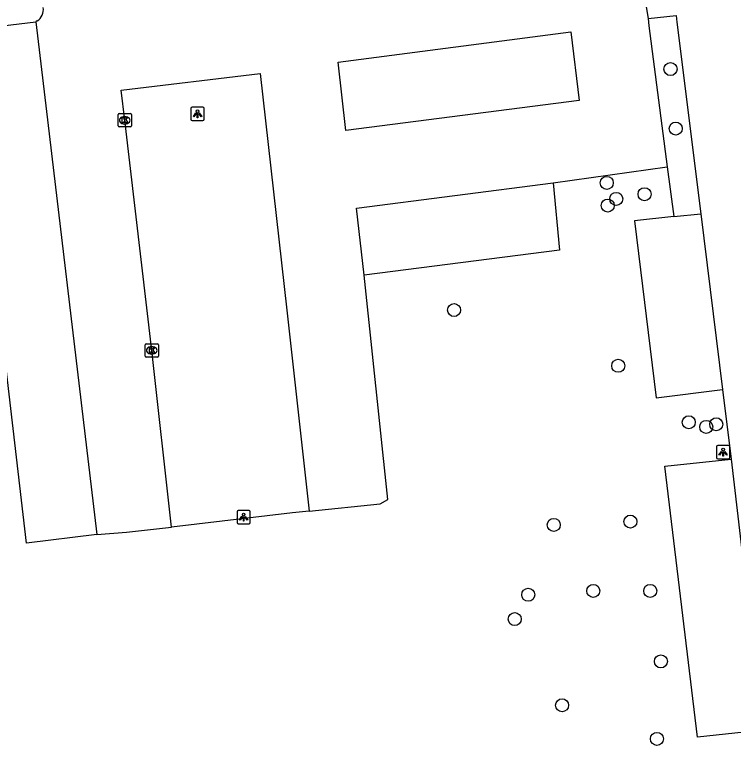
# Model space of a CAD drawing. Extents: x 161477 to 163040, y 383680 to 384868.
# Drawn here: x 161855.5 to 161909.4, y 383945.6 to 384000.5 of the extents above; entities that cross this region are included whole.
import ezdxf

# ---------------------------------------------------------------- set-up
doc = ezdxf.new("R2010")
doc.units = 0
for name, color, linetype in [('IMGEO_Boom', 7, 'Continuous'), ('IMGEO_Groenvoorziening', 7, 'Continuous'), ('IMGEO_Kolk', 7, 'Continuous'), ('IMGEO_Lichtpunt', 7, 'Continuous'), ('IMGEO_Parkeervlak_open', 7, 'Continuous'), ('IMGEO_Rijbaan_lokaal_open', 7, 'Continuous'), ('IMGEO_Voetpad_open', 7, 'Continuous')]:
    doc.layers.add(name, color=color, linetype=linetype)

msp = doc.modelspace()

# ---------------------------------------------------------------- linework, layer by layer
at = {"layer": 'IMGEO_Boom'}
for centre in [(161904.703, 383996.393), (161905.093, 383991.924), (161899.919, 383987.846), (161902.754, 383986.995), (161900.628, 383986.64), (161899.99, 383986.144), (161888.45, 383978.3), (161900.779, 383974.112), (161906.079, 383969.87), (161907.387, 383969.523), (161908.139, 383969.72), (161901.689, 383962.414), (161895.938, 383962.17), (161894.02, 383956.922), (161898.906, 383957.215), (161903.179, 383957.215), (161893.006, 383955.098), (161903.979, 383951.925), (161896.564, 383948.624), (161903.687, 383946.106)]:
    msp.add_circle(centre, 0.489, dxfattribs=at)
at = {"layer": 'IMGEO_Groenvoorziening'}
msp.add_lwpolyline([(161904.447, 383989.044), (161904.966, 383985.319)], dxfattribs=at)
at = {"layer": 'IMGEO_Kolk'}
for p, q in [((161863.223, 383992.117), (161863.223, 383992.969)), ((161863.298, 383993.043), (161864.15, 383993.043)), ((161864.224, 383992.969), (161864.224, 383992.117)), ((161863.711, 383992.823), (161863.736, 383992.823)), ((161864.15, 383992.043), (161863.298, 383992.043)), ((161863.734, 383992.263), (161863.709, 383992.263)), ((161865.252, 383974.845), (161865.252, 383975.697)), ((161865.327, 383975.771), (161866.179, 383975.771)), ((161865.74, 383975.551), (161865.765, 383975.551)), ((161866.253, 383975.697), (161866.253, 383974.845)), ((161865.763, 383974.991), (161865.738, 383974.991)), ((161866.179, 383974.771), (161865.327, 383974.771))]:
    msp.add_line(p, q, dxfattribs=at)
for points in [[(161863.223, 383992.117), (161863.223, 383992.969)], [(161863.298, 383993.043), (161864.15, 383993.043)], [(161864.224, 383992.969), (161864.224, 383992.117)], [(161863.544, 383992.743), (161863.667, 383992.743), (161863.667, 383992.592), (161863.797, 383992.743), (161863.961, 383992.743), (161863.815, 383992.592), (161863.968, 383992.343), (161863.816, 383992.343), (161863.731, 383992.507), (161863.667, 383992.44), (161863.667, 383992.343), (161863.544, 383992.343), (161863.544, 383992.743)], [(161864.15, 383992.043), (161863.298, 383992.043)], [(161865.252, 383974.845), (161865.252, 383975.697)], [(161865.327, 383975.771), (161866.179, 383975.771)], [(161865.573, 383975.471), (161865.696, 383975.471), (161865.696, 383975.32), (161865.826, 383975.471), (161865.99, 383975.471), (161865.844, 383975.32), (161865.997, 383975.071), (161865.845, 383975.071), (161865.76, 383975.235), (161865.696, 383975.168), (161865.696, 383975.071), (161865.573, 383975.071), (161865.573, 383975.471)], [(161866.253, 383975.697), (161866.253, 383974.845)], [(161866.179, 383974.771), (161865.327, 383974.771)]]:
    msp.add_lwpolyline(points, dxfattribs=at)
for centre, start, end in [((161863.3, 383992.967), 91.552, 178.448), ((161863.3, 383992.967), 91.552, 178.448), ((161864.148, 383992.967), 1.552, 88.448), ((161864.148, 383992.967), 1.552, 88.448), ((161863.3, 383992.119), 181.552, 268.448), ((161863.3, 383992.119), 181.552, 268.448), ((161864.148, 383992.119), 271.552, 358.448), ((161864.148, 383992.119), 271.552, 358.448), ((161865.329, 383975.695), 91.552, 178.448), ((161865.329, 383975.695), 91.552, 178.448), ((161866.177, 383975.695), 1.552, 88.448), ((161866.177, 383975.695), 1.552, 88.448), ((161865.329, 383974.847), 181.552, 268.448), ((161865.329, 383974.847), 181.552, 268.448), ((161866.177, 383974.847), 271.552, 358.448), ((161866.177, 383974.847), 271.552, 358.448)]:
    msp.add_arc(centre, 0.0765, start, end, dxfattribs=at)
for centre, major_axis, ratio, start_param, end_param in [((161863.71, 383992.543), (-0.387, 0.002), 0.722429, 4.712389, 7.853982), ((161863.735, 383992.543), (-0.39, 0.002), 0.717154, 1.570796, 4.712389), ((161865.739, 383975.271), (-0.387, 0.002), 0.722429, 4.712389, 7.853982), ((161865.764, 383975.271), (-0.39, 0.002), 0.717154, 1.570796, 4.712389)]:
    msp.add_ellipse(centre, major_axis=major_axis, ratio=ratio, start_param=start_param, end_param=end_param, dxfattribs=at)
at = {"layer": 'IMGEO_Lichtpunt'}
for p, q in [((161868.697, 383993.435), (161868.697, 383992.628)), ((161868.697, 383993.435), (161868.697, 383992.628)), ((161869.599, 383993.53), (161868.791, 383993.53)), ((161869.599, 383993.53), (161868.791, 383993.53)), ((161869.693, 383992.628), (161869.693, 383993.435)), ((161869.693, 383992.628), (161869.693, 383993.435)), ((161868.791, 383992.534), (161869.599, 383992.534)), ((161868.791, 383992.534), (161869.599, 383992.534)), ((161908.156, 383968.026), (161908.156, 383967.219)), ((161908.156, 383968.026), (161908.156, 383967.219)), ((161909.058, 383968.121), (161908.25, 383968.121)), ((161909.058, 383968.121), (161908.25, 383968.121)), ((161909.152, 383967.219), (161909.152, 383968.026)), ((161909.152, 383967.219), (161909.152, 383968.026)), ((161908.25, 383967.125), (161909.058, 383967.125)), ((161908.25, 383967.125), (161909.058, 383967.125)), ((161872.156, 383963.148), (161872.156, 383962.341)), ((161872.156, 383963.148), (161872.156, 383962.341)), ((161873.058, 383963.243), (161872.25, 383963.243)), ((161873.058, 383963.243), (161872.25, 383963.243)), ((161873.152, 383962.341), (161873.152, 383963.148)), ((161873.152, 383962.341), (161873.152, 383963.148)), ((161872.25, 383962.247), (161873.058, 383962.247)), ((161872.25, 383962.247), (161873.058, 383962.247))]:
    msp.add_line(p, q, dxfattribs=at)
for points in [[(161869.071, 383993.099), (161869.11, 383993.071), (161868.922, 383992.809), (161868.884, 383992.836), (161869.071, 383993.099)], [(161869.173, 383993.051), (161869.22, 383993.051), (161869.22, 383992.729), (161869.173, 383992.729), (161869.173, 383993.051)], [(161869.283, 383993.071), (161869.321, 383993.098), (161869.508, 383992.836), (161869.469, 383992.808), (161869.283, 383993.071)], [(161908.53, 383967.69), (161908.569, 383967.662), (161908.381, 383967.4), (161908.343, 383967.427), (161908.53, 383967.69)], [(161908.632, 383967.642), (161908.679, 383967.642), (161908.679, 383967.32), (161908.632, 383967.32), (161908.632, 383967.642)], [(161908.742, 383967.662), (161908.78, 383967.689), (161908.967, 383967.427), (161908.928, 383967.399), (161908.742, 383967.662)], [(161872.53, 383962.812), (161872.569, 383962.784), (161872.381, 383962.522), (161872.343, 383962.549), (161872.53, 383962.812)], [(161872.632, 383962.764), (161872.679, 383962.764), (161872.679, 383962.442), (161872.632, 383962.442), (161872.632, 383962.764)], [(161872.742, 383962.784), (161872.78, 383962.811), (161872.967, 383962.549), (161872.928, 383962.521), (161872.742, 383962.784)]]:
    msp.add_lwpolyline(points, dxfattribs=at)
for centre in [(161869.196, 383993.233), (161908.655, 383967.824), (161872.655, 383962.946)]:
    msp.add_circle(centre, 0.0994, dxfattribs=at)
for centre, start, end in [((161868.791, 383993.435), 90, 180), ((161868.791, 383993.435), 90, 180), ((161869.599, 383993.435), 0, 90), ((161869.599, 383993.435), 0, 90), ((161868.791, 383992.628), 180, 270), ((161868.791, 383992.628), 180, 270), ((161869.599, 383992.628), 270, 0), ((161869.599, 383992.628), 270, 360), ((161908.25, 383968.026), 90, 180), ((161908.25, 383968.026), 90, 180), ((161909.058, 383968.026), 0, 90), ((161909.058, 383968.026), 0, 90), ((161908.25, 383967.219), 180, 270), ((161908.25, 383967.219), 180, 270), ((161909.058, 383967.219), 270, 0), ((161909.058, 383967.219), 270, 360), ((161872.25, 383963.148), 90, 180), ((161872.25, 383963.148), 90, 180), ((161873.058, 383963.148), 0, 90), ((161873.058, 383963.148), 0, 90), ((161872.25, 383962.341), 180, 270), ((161872.25, 383962.341), 180, 270), ((161873.058, 383962.341), 270, 0), ((161873.058, 383962.341), 270, 360)]:
    msp.add_arc(centre, 0.0946, start, end, dxfattribs=at)
at = {"layer": 'IMGEO_Parkeervlak_open'}
for points in [[(161861.623, 383961.44), (161856.341, 383960.79), (161852.209, 383996.07), (161851.817, 383999.303)], [(161895.896, 383987.855), (161896.359, 383982.803), (161881.698, 383980.919)], [(161904.966, 383985.319), (161901.994, 383985.007), (161903.615, 383971.708), (161908.611, 383972.33)], [(161904.966, 383985.319), (161906.969, 383985.53)], [(161911.624, 383946.759), (161906.742, 383946.246), (161904.284, 383966.57), (161909.262, 383967.093)], [(161877.575, 383963.196), (161876.319, 383963.064), (161867.226, 383962.004)]]:
    msp.add_lwpolyline(points, dxfattribs=at)
at = {"layer": 'IMGEO_Rijbaan_lokaal_open'}
for points in [[(161902.681, 384002.277), (161903.019, 384000.184)], [(161903.019, 384000.184), (161905.119, 384000.405), (161905.181, 383999.907), (161906.969, 383985.53)], [(161903.019, 384000.184), (161903.088, 383999.644), (161904.447, 383989.044)], [(161857.147, 384000), (161857.046, 383999.944)], [(161857.046, 383999.944), (161861.623, 383961.44)], [(161880.315, 383991.781), (161879.757, 383996.906), (161897.213, 383999.176), (161897.855, 383994.037), (161880.315, 383991.781)], [(161867.226, 383962.004), (161865.752, 383975.271), (161863.722, 383992.543), (161863.457, 383994.816), (161873.89, 383996.066), (161875.885, 383978.277), (161877.575, 383963.196)], [(161895.896, 383987.855), (161904.447, 383989.044)], [(161881.698, 383980.919), (161881.135, 383985.937), (161895.896, 383987.855)], [(161906.969, 383985.53), (161908.611, 383972.33)], [(161877.575, 383963.196), (161882.916, 383963.757), (161883.468, 383964.076), (161881.698, 383980.919)], [(161908.611, 383972.33), (161909.262, 383967.093)], [(161909.262, 383967.093), (161911.624, 383946.759)], [(161861.623, 383961.44), (161863.866, 383961.612), (161867.226, 383962.004)]]:
    msp.add_lwpolyline(points, dxfattribs=at)
msp.add_arc((161856.601, 384000.861), 1.019, 302.3776, 8.9802, dxfattribs=at)
at = {"layer": 'IMGEO_Voetpad_open'}
msp.add_lwpolyline([(161851.817, 383999.303), (161857.046, 383999.944)], dxfattribs=at)

doc.saveas('drawing.dxf')
